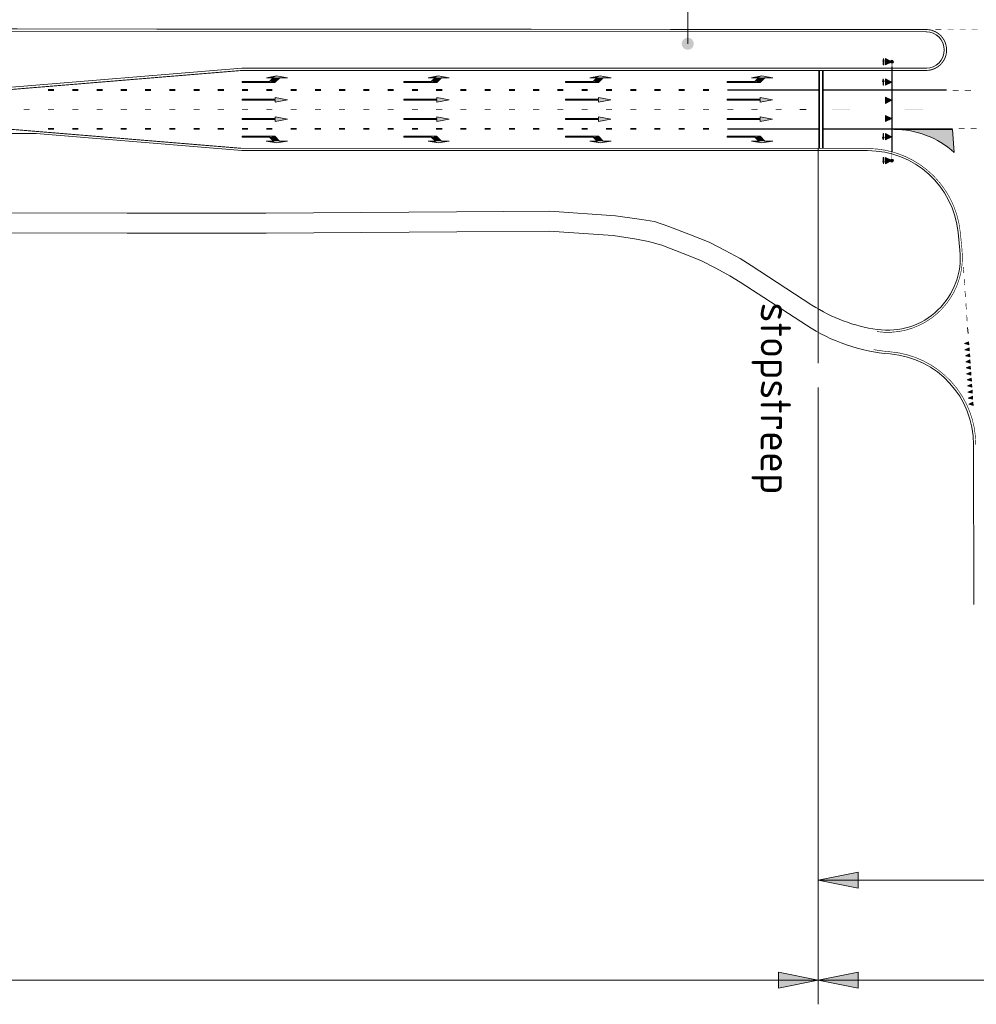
# Model space of a CAD drawing. Header units: metres. Extents: x -699 to 2316, y -1199 to 781.
# Tile 574 of 593: x 1121 to 1278, y 133 to 296. Entities that reach past the tile are written whole.
import ezdxf
from ezdxf.enums import TextEntityAlignment as Align

# ---------------------------------------------------------------- set-up
doc = ezdxf.new("R2010")
doc.units = ezdxf.units.M
doc.header["$PDMODE"] = 1
for name, color, linetype, lineweight in [('B-WA-VH-VERHARDING-G', 252, 'Continuous', 18), ('B-WA-VW-MARKERING-G', 7, 'Continuous', 18), ('B-WA-VW-VERKEERSTEKEN_BORD-G', 7, 'Continuous', 18), ('X-XX-AL-M', 7, 'Continuous', 18), ('X-XX-AL-T25', 7, 'Continuous', 25)]:
    doc.layers.add(name, color=color, linetype=linetype, lineweight=lineweight)
doc.styles.add('NLCS-ISO', font='NLCS-ISO.ttf')
doc.styles.add('NLCS-ISO Standaard', font='NLCS-ISO.ttf')
doc.dimstyles.new('NLCS-M2000-T25-Pijl-A', dxfattribs={"dimtxt": 5, "dimasz": 3.75, "dimexe": 4, "dimexo": 4, "dimgap": 1.4, "dimtad": 1, "dimlfac": -1, "dimzin": 0, "dimdsep": 46, "dimtxsty": 'NLCS-ISO Standaard', "dimblk": 'Pijl', "dimblk1": 'Pijl', "dimblk2": 'Pijl', "dimcen": 2.5, "dimdle": 2, "dimclrd": 256, "dimclre": 256, "dimclrt": 256, "dimadec": 0, "dimazin": 0, "dimtfac": 1, "dimtofl": 0, "dimtmove": 0, "dimatfit": 3, "dimldrblk": 'Pijl', "dimfxl": 1, "dimtolj": 1, "dimtzin": 0, "dimlwd": 18, "dimlwe": 18, "dimarcsym": 0})

# ---------------------------------------------------------------- blocks, each defined once
blk = doc.blocks.new('70000016')
for points in [[(0, 0.03), (14, 0.03), (14, -0.03), (0, -0.03)], [(3.02, -1.08), (2.5, -0.03), (1.98, -1.08)], [(1.98, -1.42), (2.4, -1.3), (2.4, -1.38), (3.02, -1.38), (3.02, -1.47), (2.4, -1.47), (2.4, -1.54)], [(6.02, -1.08), (5.5, -0.03), (4.98, -1.08)], [(9.02, -1.08), (8.5, -0.03), (7.98, -1.08)], [(10.98, -1.08), (11.5, -0.03), (12.02, -1.08)], [(12.02, -1.42), (11.6, -1.3), (11.6, -1.38), (10.98, -1.38), (10.98, -1.47), (11.6, -1.47), (11.6, -1.54)]]:
    blk.add_lwpolyline(points, close=True)
for points in [[(14, 0.03), (14, -0.03), (0, 0.03), (0, -0.03)], [(2.5, -0.03), (3.02, -1.08), (1.98, -1.08)], [(1.98, -1.42), (2.4, -1.3), (2.4, -1.54)], [(2.4, -1.38), (2.4, -1.47), (3.02, -1.38), (3.02, -1.47)], [(5.5, -0.03), (6.02, -1.08), (4.98, -1.08)], [(8.5, -0.03), (9.02, -1.08), (7.98, -1.08)], [(11.5, -0.03), (10.98, -1.08), (12.02, -1.08)], [(11.6, -1.38), (11.6, -1.47), (10.98, -1.38), (10.98, -1.47)], [(12.02, -1.42), (11.6, -1.3), (11.6, -1.54)]]:
    blk.add_solid(points)
blk = doc.blocks.new('70000006')
for points in [[(-0.35, -0.7), (0, 0), (0.35, -0.7)], [(0.35, -0.93), (0.07, -0.85), (0.07, -0.9), (-0.35, -0.9), (-0.35, -0.96), (0.07, -0.96), (0.07, -1.01)]]:
    blk.add_lwpolyline(points, close=True)
blk.add_lwpolyline([(0, 0.14, -1), (0, -0.14, -1), (0, 0.14)], format="xyb", close=True)
at = {"const_width": 0.05}
blk.add_lwpolyline([(0, 0.12, -1), (0, -0.12, -1), (0, 0.12, -1)], format="xyb", dxfattribs=at)
for points in [[(0, 0), (-0.35, -0.7), (0.35, -0.7)], [(-0.09, 0.09), (0.09, 0.09), (-0.09, -0.09), (0.09, -0.09)], [(0.07, -0.9), (0.07, -0.96), (-0.35, -0.9), (-0.35, -0.96)], [(0.35, -0.93), (0.07, -0.85), (0.07, -1.01)]]:
    blk.add_solid(points)
blk = doc.blocks.new('Pijl')
h = blk.add_hatch(color=256)
h.paths.add_polyline_path([(0, 0), (-1.75, 0.352), (-1.75, 0)])
h.paths.add_polyline_path([(-1.75, 0), (-1.75, -0.352), (0, 0)])
for p, q in [((-1.902, 0), (0, 0)), ((0, 0), (-1.75, 0.352)), ((-1.75, 0.352), (-1.75, -0.352)), ((0, 0), (-1.75, -0.352))]:
    blk.add_line(p, q)
blk = doc.blocks.new('*D97')
at = {"layer": 'Defpoints', "color": 0, "transparency": 16777216}
for p in [(1252.28, 238.98), (1332.28, 218.98), (1332.28, 153.72)]:
    blk.add_point(p, dxfattribs=at)
at = {"layer": 'X-XX-AL-M', "lineweight": 18, "transparency": 16777216}
for p, q in [((1252.28, 234.98), (1252.28, 149.72)), ((1332.28, 214.98), (1332.28, 149.72)), ((1256.03, 153.72), (1328.53, 153.72))]:
    blk.add_line(p, q, dxfattribs=at)
at = {"layer": 'X-XX-AL-M', "lineweight": 18, "transparency": 16777216, "xscale": 3.75, "yscale": 3.75, "zscale": 3.75, "rotation": 180}
blk.add_blockref('Pijl', (1252.28, 153.72), dxfattribs=at)
at = {"layer": 'X-XX-AL-M', "lineweight": 18, "transparency": 16777216, "xscale": 3.75, "yscale": 3.75, "zscale": 3.75}
blk.add_blockref('Pijl', (1332.28, 153.72), dxfattribs=at)
at = {"layer": 'X-XX-AL-M', "transparency": 16777216, "insert": (1292.28, 157.62), "char_height": 5, "attachment_point": 5, "style": 'NLCS-ISO Standaard'}
blk.add_mtext('\\A1;80.00 m1', dxfattribs=at)
blk = doc.blocks.new('*D100')
at = {"layer": 'Defpoints', "color": 0, "transparency": 16777216}
for p in [(1252.28, 238.98), (952.28, 218.98), (1252.28, 137.27)]:
    blk.add_point(p, dxfattribs=at)
at = {"layer": 'X-XX-AL-M', "lineweight": 18, "transparency": 16777216}
for p, q in [((1252.28, 234.98), (1252.28, 133.27)), ((952.28, 214.98), (952.28, 133.27)), ((956.03, 137.27), (1248.53, 137.27))]:
    blk.add_line(p, q, dxfattribs=at)
at = {"layer": 'X-XX-AL-M', "lineweight": 18, "transparency": 16777216, "xscale": 3.75, "yscale": 3.75, "zscale": 3.75, "rotation": 180}
blk.add_blockref('Pijl', (952.28, 137.27), dxfattribs=at)
at = {"layer": 'X-XX-AL-M', "lineweight": 18, "transparency": 16777216, "xscale": 3.75, "yscale": 3.75, "zscale": 3.75}
blk.add_blockref('Pijl', (1252.28, 137.27), dxfattribs=at)
at = {"layer": 'X-XX-AL-M', "transparency": 16777216, "insert": (1102.28, 141.17), "char_height": 5, "attachment_point": 5, "style": 'NLCS-ISO Standaard'}
blk.add_mtext('\\A1;300.00 m1', dxfattribs=at)
blk = doc.blocks.new('*D101')
at = {"layer": 'Defpoints', "color": 0, "transparency": 16777216}
for p in [(1252.28, 238.98), (1552.28, 218.98), (1552.28, 137.27)]:
    blk.add_point(p, dxfattribs=at)
at = {"layer": 'X-XX-AL-M', "lineweight": 18, "transparency": 16777216}
for p, q in [((1252.28, 234.98), (1252.28, 133.27)), ((1552.28, 214.98), (1552.28, 133.27)), ((1256.03, 137.27), (1548.53, 137.27))]:
    blk.add_line(p, q, dxfattribs=at)
at = {"layer": 'X-XX-AL-M', "lineweight": 18, "transparency": 16777216, "xscale": 3.75, "yscale": 3.75, "zscale": 3.75, "rotation": 180}
blk.add_blockref('Pijl', (1252.28, 137.27), dxfattribs=at)
at = {"layer": 'X-XX-AL-M', "lineweight": 18, "transparency": 16777216, "xscale": 3.75, "yscale": 3.75, "zscale": 3.75}
blk.add_blockref('Pijl', (1552.28, 137.27), dxfattribs=at)
at = {"layer": 'X-XX-AL-M', "transparency": 16777216, "insert": (1402.28, 141.17), "char_height": 5, "attachment_point": 5, "style": 'NLCS-ISO Standaard'}
blk.add_mtext('\\A1;300.00 m1', dxfattribs=at)

msp = doc.modelspace()

# ---------------------------------------------------------------- hatches: boundary and pattern name
at = {"layer": 'B-WA-VH-VERHARDING-G'}
h = msp.add_hatch(color=256, dxfattribs=at)
edge = h.paths.add_edge_path()
edge.add_arc((1264.4306, 288.7001), 0.25, 0, 360)
h = msp.add_hatch(color=256, dxfattribs=at)
edge = h.paths.add_edge_path()
edge.add_arc((1264.42, 272.3859), 0.25, 0, 360)
at = {"layer": 'B-WA-VW-MARKERING-G'}
h = msp.add_hatch(color=252, dxfattribs=at)
edge = h.paths.add_edge_path()
edge.add_line((1274.4324, 277.5347), (1264.7552, 277.5347))
edge.add_arc((1264.7552, 262.5347), 15, 48.390064, 90, ccw=False)
edge.add_line((1274.716, 273.75), (1274.4324, 277.5347))
at = {"layer": 'B-WA-VW-MARKERING-G', "linetype": 'Continuous', "lineweight": 5}
for points in [[(1277.0769, 242.5088), (1277.1121, 242.0101), (1276.3962, 242.2102)], [(1277.1472, 241.5113), (1277.1824, 241.0125), (1276.4665, 241.2127)], [(1277.2175, 240.5138), (1277.2527, 240.015), (1276.5368, 240.2152)], [(1277.2878, 239.5163), (1277.323, 239.0175), (1276.6071, 239.2177)], [(1277.3581, 238.5187), (1277.3933, 238.02), (1276.6774, 238.2201)], [(1277.4284, 237.5212), (1277.4636, 237.0224), (1276.7477, 237.2226)], [(1277.4987, 236.5237), (1277.5339, 236.0249), (1276.818, 236.2251)], [(1277.569, 235.5262), (1277.6042, 235.0274), (1276.8883, 235.2276)], [(1277.6393, 234.5286), (1277.6745, 234.0299), (1276.9586, 234.23)], [(1277.7096, 233.5311), (1277.7448, 233.0323), (1277.0289, 233.2325)], [(1277.7799, 232.5336), (1277.8151, 232.0348), (1277.0992, 232.235)]]:
    msp.add_hatch(color=252, dxfattribs=at).paths.add_polyline_path(points)
at = {"layer": 'B-WA-VW-VERKEERSTEKEN_BORD-G'}
h = msp.add_hatch(color=256, dxfattribs=at)
edge = h.paths.add_edge_path()
edge.add_arc((1230.7655, 291.6584), 1, 46.298352, 406.298352)

# ---------------------------------------------------------------- linework, layer by layer
at = {"layer": 'B-WA-VH-VERHARDING-G'}
for p, q in [((1260.43, 274.0347), (1246.938, 274.0347)), ((1275.6456, 257.6082), (1275.3565, 260.5178)), ((1251.249, 248.5718), (1241.194, 255.0909)), ((1250.331, 245.2342), (1239.3987, 252.322)), ((1277.904, 225.5632), (1277.9436, 199.1854))]:
    msp.add_line(p, q, dxfattribs=at)
at = {"layer": 'B-WA-VH-VERHARDING-G', "flags": 128}
for points in [[(1270.1635, 293.6288, 0.00001189), (1270.0782, 293.6288), (1115.9503, 293.7288)], [(1117.2372, 284.3334), (1157.2526, 287.6347), (1270.0763, 287.6347, 0.00003157), (1270.1618, 287.6347, 0.00003157)], [(1123.3132, 276.8347), (900.693, 276.8347), (885.993, 274.3847), (860.993, 274.3847), (841.393, 276.8347), (787.0469, 276.8347, -0.00003712), (778.1366, 276.8354, -0.00016706), (769.2241, 276.84, -0.00017782), (763.5312, 276.8469, -0.00017782)]]:
    msp.add_lwpolyline(points, format="xyb", dxfattribs=at)
at = {"layer": 'B-WA-VH-VERHARDING-G', "const_width": 0.1, "flags": 128}
msp.add_lwpolyline([(1264.4306, 288.7001), (1264.42, 272.3859)], dxfattribs=at)
at = {"layer": 'B-WA-VH-VERHARDING-G', "flags": 128}
msp.add_lwpolyline([(1123.3132, 276.8347), (1157.2526, 274.0347), (1246.938, 274.0347)], dxfattribs=at)
at = {"layer": 'B-WA-VH-VERHARDING-G'}
for points in [[(1117.8926, 263.7825, -2.993), (1138.334, 263.7507, -2.945), (1161.215, 263.7388, -2.923), (1192.6498, 263.9208, -2.936), (1207.9949, 264.0564, -2.961), (1218.8333, 263.3119, -2.898), (1223.1616, 262.7027, -2.919), (1225.292, 262.3266, -2.916), (1227.6441, 261.5312, -2.92), (1231.2123, 260.1267, -2.927), (1234.2809, 258.9231, -2.916), (1236.9286, 257.5686, -2.905), (1239.3987, 256.2453, -2.921), (1241.194, 255.0911, -2.9148)], [(1117.891, 260.4823, -2.953), (1138.3295, 260.4504, -2.884), (1161.2233, 260.4388, -2.871), (1192.6737, 260.6212, -2.894), (1207.8958, 260.7554, -2.858), (1218.4898, 260.0272, -2.916), (1222.3163, 259.43, -2.961), (1224.3053, 259.0507, -2.966), (1226.5098, 258.4309, -2.988), (1230.0046, 257.0552, -3.017), (1232.9233, 255.9104, -3.005), (1235.3971, 254.6446, -3.009), (1237.724, 253.3988, -2.992), (1239.3987, 252.322, 0), (1239.3987, 252.322, 0)]]:
    msp.add_polyline3d(points, dxfattribs=at)
for centre in [(1264.4306, 288.7001), (1264.42, 272.3859)]:
    msp.add_circle(centre, 0.25, dxfattribs=at)
for centre, radius, start, end in [((1270.0763, 290.6318), 2.9971, 270, 89.962847), ((1260.43, 259.0347), 15, 5.674391, 90), ((1263.7044, 256.4217), 12, 261.906385, 5.674391), ((1265.7741, 270.9753), 26.7, 237.043063, 261.906385), ((1266.6512, 270.4066), 30, 237.043063, 265.223328), ((1262.904, 225.5629), 15, 0.001359, 85.223328)]:
    msp.add_arc(centre, radius, start, end, dxfattribs=at)
at = {"layer": 'B-WA-VW-MARKERING-G', "color": 252}
for p, q in [((1157.2711, 282.3556), (1157.2749, 282.5138)), ((1157.2749, 282.5138), (1162.7117, 282.5129)), ((1162.7117, 282.8228), (1164.7587, 282.4377)), ((1183.9411, 282.3556), (1183.9449, 282.5138)), ((1183.9449, 282.5138), (1189.3817, 282.5129)), ((1189.3817, 282.8228), (1191.4287, 282.4377)), ((1210.6111, 282.3556), (1210.6149, 282.5138)), ((1210.6149, 282.5138), (1216.0517, 282.5129)), ((1216.0517, 282.8228), (1218.0987, 282.4377)), ((1237.2691, 282.3556), (1237.2728, 282.5138)), ((1237.2728, 282.5138), (1242.7097, 282.5129)), ((1242.7097, 282.8228), (1244.7567, 282.4377)), ((1162.7117, 282.3506), (1157.2711, 282.3556)), ((1164.7587, 282.4377), (1162.7117, 282.0363)), ((1189.3817, 282.3506), (1183.9411, 282.3556)), ((1191.4287, 282.4377), (1189.3817, 282.0363)), ((1216.0517, 282.3506), (1210.6111, 282.3556)), ((1218.0987, 282.4377), (1216.0517, 282.0363)), ((1242.7097, 282.3506), (1237.2691, 282.3556)), ((1244.7567, 282.4377), (1242.7097, 282.0363)), ((1157.2692, 279.1556), (1157.2729, 279.3138)), ((1157.2729, 279.3138), (1162.7097, 279.3129)), ((1162.7097, 279.6228), (1164.7567, 279.2377)), ((1183.9392, 279.1556), (1183.9429, 279.3138)), ((1183.9429, 279.3138), (1189.3797, 279.3129)), ((1189.3797, 279.6228), (1191.4267, 279.2377)), ((1210.6092, 279.1556), (1210.6129, 279.3138)), ((1210.6129, 279.3138), (1216.0497, 279.3129)), ((1216.0497, 279.6228), (1218.0967, 279.2377)), ((1237.2671, 279.1556), (1237.2708, 279.3138)), ((1237.2708, 279.3138), (1242.7077, 279.3129)), ((1242.7077, 279.6228), (1244.7547, 279.2377)), ((1162.7097, 279.1506), (1157.2692, 279.1556)), ((1164.7567, 279.2377), (1162.7097, 278.8363)), ((1189.3797, 279.1506), (1183.9392, 279.1556)), ((1191.4267, 279.2377), (1189.3797, 278.8363)), ((1216.0497, 279.1506), (1210.6092, 279.1556)), ((1218.0967, 279.2377), (1216.0497, 278.8363)), ((1242.7077, 279.1506), (1237.2671, 279.1556)), ((1244.7547, 279.2377), (1242.7077, 278.8363))]:
    msp.add_line(p, q, dxfattribs=at)
at = {"layer": 'B-WA-VW-MARKERING-G', "color": 252, "flags": 128}
msp.add_lwpolyline([(1115.9505, 294.1038, 0.15, 0.15, 0), (1270.0785, 294.0038, 0.15, 0.15, -0.99967583), (1270.0763, 287.2597, 0.15, 0.15, 0), (1157.268, 287.2597, 0.15, 0.15, 0), (1117.268, 283.9597, 0, 0, 0)], format="xyseb", dxfattribs=at)
for points, const_width in [([(1252.43, 274.4097), (1252.43, 287.2597)], 0.3), ([(1253.03, 274.4097), (1253.03, 287.2597)], 0.3), ([(1252.43, 284.1347), (1237.28, 284.1347)], 0.1), ([(1273.4484, 284.1347), (1253.03, 284.1347)], 0.1), ([(1252.43, 283.9347), (1237.28, 283.9347)], 0.1), ([(1273.4484, 283.9347), (1253.03, 283.9347)], 0.1), ([(1117.268, 277.7097), (1157.268, 274.4097), (1260.43, 274.4097)], 0.15), ([(1252.43, 277.7347), (1237.28, 277.7347)], 0.1), ([(1274.4324, 277.7347), (1253.03, 277.7347)], 0.1), ([(1252.43, 277.5347), (1237.28, 277.5347)], 0.1), ([(1274.4324, 277.5347), (1253.03, 277.5347)], 0.1)]:
    msp.add_lwpolyline(points, dxfattribs=dict(at, const_width=const_width))
at = {"layer": 'B-WA-VW-MARKERING-G', "color": 252}
for points in [[(1157.2766, 285.4372), (1157.2737, 285.2734), (1162.6907, 285.2737), (1163.4744, 286.0563), (1164.7726, 286.06)], [(1164.7726, 286.06), (1162.9619, 286.3609), (1161.2776, 286.0501), (1162.4215, 286.0399), (1161.8095, 285.4372)], [(1183.9466, 285.4372), (1183.9437, 285.2734), (1189.3607, 285.2737), (1190.1444, 286.0563), (1191.4426, 286.06)], [(1191.4426, 286.06), (1189.6319, 286.3609), (1187.9476, 286.0501), (1189.0915, 286.0399), (1188.4795, 285.4372)], [(1210.6166, 285.4372), (1210.6137, 285.2734), (1216.0307, 285.2737), (1216.8144, 286.0563), (1218.1126, 286.06)], [(1218.1126, 286.06), (1216.3019, 286.3609), (1214.6176, 286.0501), (1215.7615, 286.0399), (1215.1495, 285.4372)], [(1237.2746, 285.4372), (1237.2716, 285.2734), (1242.6886, 285.2737), (1243.4724, 286.0563), (1244.7705, 286.06)], [(1244.7705, 286.06), (1242.9599, 286.3609), (1241.2755, 286.0501), (1242.4195, 286.0399), (1241.8075, 285.4372)], [(1161.8095, 285.4372), (1157.2766, 285.4372)], [(1188.4795, 285.4372), (1183.9466, 285.4372)], [(1215.1495, 285.4372), (1210.6166, 285.4372)], [(1241.8075, 285.4372), (1237.2746, 285.4372)], [(1162.7117, 282.8228), (1162.7117, 282.5129)], [(1189.3817, 282.8228), (1189.3817, 282.5129)], [(1216.0517, 282.8228), (1216.0517, 282.5129)], [(1242.7097, 282.8228), (1242.7097, 282.5129)], [(1162.7117, 282.3506), (1162.7117, 282.0363)], [(1189.3817, 282.3506), (1189.3817, 282.0363)], [(1216.0517, 282.3506), (1216.0517, 282.0363)], [(1242.7097, 282.3506), (1242.7097, 282.0363)], [(1162.7097, 279.6228), (1162.7097, 279.3129)], [(1189.3797, 279.6228), (1189.3797, 279.3129)], [(1216.0497, 279.6228), (1216.0497, 279.3129)], [(1242.7077, 279.6228), (1242.7077, 279.3129)], [(1162.7097, 279.1506), (1162.7097, 278.8363)], [(1189.3797, 279.1506), (1189.3797, 278.8363)], [(1216.0497, 279.1506), (1216.0497, 278.8363)], [(1242.7077, 279.1506), (1242.7077, 278.8363)], [(1157.2706, 276.2322), (1157.2677, 276.396), (1162.6847, 276.3957), (1163.4684, 275.6131), (1164.7666, 275.6094)], [(1161.8035, 276.2322), (1157.2706, 276.2322)], [(1164.7708, 275.6053), (1162.9559, 275.3085), (1161.2716, 275.6193), (1162.4155, 275.6295), (1161.8035, 276.2322)], [(1183.9406, 276.2322), (1183.9377, 276.396), (1189.3547, 276.3957), (1190.1384, 275.6131), (1191.4366, 275.6094)], [(1188.4735, 276.2322), (1183.9406, 276.2322)], [(1191.4408, 275.6053), (1189.6259, 275.3085), (1187.9416, 275.6193), (1189.0855, 275.6295), (1188.4735, 276.2322)], [(1210.6106, 276.2322), (1210.6077, 276.396), (1216.0247, 276.3957), (1216.8084, 275.6131), (1218.1066, 275.6094)], [(1215.1435, 276.2322), (1210.6106, 276.2322)], [(1218.1108, 275.6053), (1216.2959, 275.3085), (1214.6116, 275.6193), (1215.7555, 275.6295), (1215.1435, 276.2322)], [(1237.2686, 276.2322), (1237.2656, 276.396), (1242.6826, 276.3957), (1243.4664, 275.6131), (1244.7645, 275.6094)], [(1241.8015, 276.2322), (1237.2686, 276.2322)], [(1244.7688, 275.6053), (1242.9539, 275.3085), (1241.2695, 275.6193), (1242.4135, 275.6295), (1241.8015, 276.2322)]]:
    msp.add_lwpolyline(points, dxfattribs=at)
at = {"layer": 'B-WA-VW-MARKERING-G', "color": 252, "flags": 128}
for points in [[(1250.27, 280.8347), (1249.27, 280.8347)], [(1276.9794, 243.8923), (1276.9091, 244.8899)]]:
    msp.add_lwpolyline(points, dxfattribs=at)
msp.add_lwpolyline([(1274.4324, 277.5347), (1264.7552, 277.5347, -0.18357916), (1274.716, 273.75)], format="xyb", close=True, dxfattribs=at)
at = {"layer": 'B-WA-VW-MARKERING-G', "color": 252, "const_width": 0.1, "flags": 128}
for points in [[(1261.9657, 244.1947, 0.48648014), (1275.9939, 257.6428), (1275.7048, 260.5524, 0.38549501), (1260.43, 274.3847)], [(1278.254, 225.5632, 0.38999414), (1264.1822, 240.8595, -0.02338453), (1261.4338, 241.2192, -0.02338453)]]:
    msp.add_lwpolyline(points, format="xyb", dxfattribs=at)
at = {"layer": 'B-WA-VW-MARKERING-G', "color": 252, "linetype": 'Continuous', "lineweight": 5}
for points in [[(1277.0769, 242.5088), (1277.1121, 242.0101), (1276.3962, 242.2102)], [(1277.1472, 241.5113), (1277.1824, 241.0125), (1276.4665, 241.2127)], [(1277.2175, 240.5138), (1277.2527, 240.015), (1276.5368, 240.2152)], [(1277.2878, 239.5163), (1277.323, 239.0175), (1276.6071, 239.2177)], [(1277.3581, 238.5187), (1277.3933, 238.02), (1276.6774, 238.2201)], [(1277.4284, 237.5212), (1277.4636, 237.0224), (1276.7477, 237.2226)], [(1277.4987, 236.5237), (1277.5339, 236.0249), (1276.818, 236.2251)], [(1277.569, 235.5262), (1277.6042, 235.0274), (1276.8883, 235.2276)], [(1277.6393, 234.5286), (1277.6745, 234.0299), (1276.9586, 234.23)], [(1277.7096, 233.5311), (1277.7448, 233.0323), (1277.0289, 233.2325)], [(1277.7799, 232.5336), (1277.8151, 232.0348), (1277.0992, 232.235)]]:
    msp.add_lwpolyline(points, close=True, dxfattribs=at)
at = {"layer": 'B-WA-VW-MARKERING-G', "color": 252}
for points in [[(1161.2776, 286.0501), (1161.2776, 286.0501), (1162.4215, 286.0399), (1162.9619, 286.3609)], [(1163.4744, 286.0563), (1162.4215, 286.0399), (1162.6907, 285.2737), (1161.8095, 285.4372)], [(1162.4215, 286.0399), (1162.9619, 286.3609), (1163.4744, 286.0563), (1164.7726, 286.06)], [(1187.9476, 286.0501), (1187.9476, 286.0501), (1189.0915, 286.0399), (1189.6319, 286.3609)], [(1190.1444, 286.0563), (1189.0915, 286.0399), (1189.3607, 285.2737), (1188.4795, 285.4372)], [(1189.0915, 286.0399), (1189.6319, 286.3609), (1190.1444, 286.0563), (1191.4426, 286.06)], [(1214.6176, 286.0501), (1214.6176, 286.0501), (1215.7615, 286.0399), (1216.3019, 286.3609)], [(1216.8144, 286.0563), (1215.7615, 286.0399), (1216.0307, 285.2737), (1215.1495, 285.4372)], [(1215.7615, 286.0399), (1216.3019, 286.3609), (1216.8144, 286.0563), (1218.1126, 286.06)], [(1241.2755, 286.0501), (1241.2755, 286.0501), (1242.4195, 286.0399), (1242.9599, 286.3609)], [(1243.4724, 286.0563), (1242.4195, 286.0399), (1242.6886, 285.2737), (1241.8075, 285.4372)], [(1242.4195, 286.0399), (1242.9599, 286.3609), (1243.4724, 286.0563), (1244.7705, 286.06)], [(1162.6907, 285.2737), (1161.8095, 285.4372), (1157.2737, 285.2734), (1157.2766, 285.4372)], [(1189.3607, 285.2737), (1188.4795, 285.4372), (1183.9437, 285.2734), (1183.9466, 285.4372)], [(1216.0307, 285.2737), (1215.1495, 285.4372), (1210.6137, 285.2734), (1210.6166, 285.4372)], [(1242.6886, 285.2737), (1241.8075, 285.4372), (1237.2716, 285.2734), (1237.2746, 285.4372)], [(1162.7117, 282.5129), (1162.7117, 282.3506), (1157.2749, 282.5138), (1157.2711, 282.3556)], [(1164.7587, 282.4377), (1162.7117, 282.8228), (1162.7117, 282.0363)], [(1189.3817, 282.5129), (1189.3817, 282.3506), (1183.9449, 282.5138), (1183.9411, 282.3556)], [(1191.4287, 282.4377), (1189.3817, 282.8228), (1189.3817, 282.0363)], [(1216.0517, 282.5129), (1216.0517, 282.3506), (1210.6149, 282.5138), (1210.6111, 282.3556)], [(1218.0987, 282.4377), (1216.0517, 282.8228), (1216.0517, 282.0363)], [(1242.7097, 282.5129), (1242.7097, 282.3506), (1237.2728, 282.5138), (1237.2691, 282.3556)], [(1244.7567, 282.4377), (1242.7097, 282.8228), (1242.7097, 282.0363)], [(1162.7097, 279.3129), (1162.7097, 279.1506), (1157.2729, 279.3138), (1157.2692, 279.1556)], [(1164.7567, 279.2377), (1162.7097, 279.6228), (1162.7097, 278.8363)], [(1189.3797, 279.3129), (1189.3797, 279.1506), (1183.9429, 279.3138), (1183.9392, 279.1556)], [(1191.4267, 279.2377), (1189.3797, 279.6228), (1189.3797, 278.8363)], [(1216.0497, 279.3129), (1216.0497, 279.1506), (1210.6129, 279.3138), (1210.6092, 279.1556)], [(1218.0967, 279.2377), (1216.0497, 279.6228), (1216.0497, 278.8363)], [(1242.7077, 279.3129), (1242.7077, 279.1506), (1237.2708, 279.3138), (1237.2671, 279.1556)], [(1244.7547, 279.2377), (1242.7077, 279.6228), (1242.7077, 278.8363)], [(1162.6847, 276.3957), (1161.8035, 276.2322), (1157.2677, 276.396), (1157.2706, 276.2322)], [(1163.4684, 275.6131), (1162.4155, 275.6295), (1162.6847, 276.3957), (1161.8035, 276.2322)], [(1189.3547, 276.3957), (1188.4735, 276.2322), (1183.9377, 276.396), (1183.9406, 276.2322)], [(1190.1384, 275.6131), (1189.0855, 275.6295), (1189.3547, 276.3957), (1188.4735, 276.2322)], [(1216.0247, 276.3957), (1215.1435, 276.2322), (1210.6077, 276.396), (1210.6106, 276.2322)], [(1216.8084, 275.6131), (1215.7555, 275.6295), (1216.0247, 276.3957), (1215.1435, 276.2322)], [(1242.6826, 276.3957), (1241.8015, 276.2322), (1237.2656, 276.396), (1237.2686, 276.2322)], [(1243.4664, 275.6131), (1242.4135, 275.6295), (1242.6826, 276.3957), (1241.8015, 276.2322)], [(1161.2716, 275.6193), (1161.2716, 275.6193), (1162.4155, 275.6295), (1162.9559, 275.3085)], [(1162.4155, 275.6295), (1162.9559, 275.3085), (1163.4684, 275.6131), (1164.7708, 275.6053)], [(1187.9416, 275.6193), (1187.9416, 275.6193), (1189.0855, 275.6295), (1189.6259, 275.3085)], [(1189.0855, 275.6295), (1189.6259, 275.3085), (1190.1384, 275.6131), (1191.4408, 275.6053)], [(1214.6116, 275.6193), (1214.6116, 275.6193), (1215.7555, 275.6295), (1216.2959, 275.3085)], [(1215.7555, 275.6295), (1216.2959, 275.3085), (1216.8084, 275.6131), (1218.1108, 275.6053)], [(1241.2695, 275.6193), (1241.2695, 275.6193), (1242.4135, 275.6295), (1242.9539, 275.3085)], [(1242.4135, 275.6295), (1242.9539, 275.3085), (1243.4664, 275.6131), (1244.7688, 275.6053)]]:
    msp.add_solid(points, dxfattribs=at)
for points in [[(1272.5963, 293.9555), (1272.5963, 294.0555), (1271.5963, 293.9548), (1271.5963, 294.0548)], [(1274.5963, 293.9569), (1274.5963, 294.0569), (1273.5963, 293.9562), (1273.5963, 294.0562)], [(1276.5963, 293.9582), (1276.5963, 294.0582), (1275.5963, 293.9575), (1275.5963, 294.0575)], [(1278.5963, 293.9595), (1278.5963, 294.0595), (1277.5963, 293.9589), (1277.5963, 294.0589)], [(1126.272, 283.8847), (1126.272, 284.1847), (1125.272, 283.8847), (1125.272, 284.1847)], [(1130.272, 283.8847), (1130.272, 284.1847), (1129.272, 283.8847), (1129.272, 284.1847)], [(1134.272, 283.8847), (1134.272, 284.1847), (1133.272, 283.8847), (1133.272, 284.1847)], [(1138.272, 283.8847), (1138.272, 284.1847), (1137.272, 283.8847), (1137.272, 284.1847)], [(1142.272, 283.8847), (1142.272, 284.1847), (1141.272, 283.8847), (1141.272, 284.1847)], [(1146.272, 283.8847), (1146.272, 284.1847), (1145.272, 283.8847), (1145.272, 284.1847)], [(1150.272, 283.8847), (1150.272, 284.1847), (1149.272, 283.8847), (1149.272, 284.1847)], [(1154.272, 283.8847), (1154.272, 284.1847), (1153.272, 283.8847), (1153.272, 284.1847)], [(1158.272, 283.8847), (1158.272, 284.1847), (1157.272, 283.8847), (1157.272, 284.1847)], [(1162.272, 283.8847), (1162.272, 284.1847), (1161.272, 283.8847), (1161.272, 284.1847)], [(1166.272, 283.8847), (1166.272, 284.1847), (1165.272, 283.8847), (1165.272, 284.1847)], [(1170.272, 283.8847), (1170.272, 284.1847), (1169.272, 283.8847), (1169.272, 284.1847)], [(1174.272, 283.8847), (1174.272, 284.1847), (1173.272, 283.8847), (1173.272, 284.1847)], [(1178.272, 283.8847), (1178.272, 284.1847), (1177.272, 283.8847), (1177.272, 284.1847)], [(1182.272, 283.8847), (1182.272, 284.1847), (1181.272, 283.8847), (1181.272, 284.1847)], [(1186.272, 283.8847), (1186.272, 284.1847), (1185.272, 283.8847), (1185.272, 284.1847)], [(1190.272, 283.8847), (1190.272, 284.1847), (1189.272, 283.8847), (1189.272, 284.1847)], [(1194.272, 283.8847), (1194.272, 284.1847), (1193.272, 283.8847), (1193.272, 284.1847)], [(1198.272, 283.8847), (1198.272, 284.1847), (1197.272, 283.8847), (1197.272, 284.1847)], [(1202.272, 283.8847), (1202.272, 284.1847), (1201.272, 283.8847), (1201.272, 284.1847)], [(1206.272, 283.8847), (1206.272, 284.1847), (1205.272, 283.8847), (1205.272, 284.1847)], [(1210.272, 283.8847), (1210.272, 284.1847), (1209.272, 283.8847), (1209.272, 284.1847)], [(1214.272, 283.8847), (1214.272, 284.1847), (1213.272, 283.8847), (1213.272, 284.1847)], [(1218.272, 283.8847), (1218.272, 284.1847), (1217.272, 283.8847), (1217.272, 284.1847)], [(1222.272, 283.8847), (1222.272, 284.1847), (1221.272, 283.8847), (1221.272, 284.1847)], [(1226.272, 283.8847), (1226.272, 284.1847), (1225.272, 283.8847), (1225.272, 284.1847)], [(1230.272, 283.8847), (1230.272, 284.1847), (1229.272, 283.8847), (1229.272, 284.1847)], [(1234.272, 283.8847), (1234.272, 284.1847), (1233.272, 283.8847), (1233.272, 284.1847)], [(1274.4483, 283.986), (1274.4484, 283.886), (1275.4483, 283.9873), (1275.4484, 283.8873)], [(1276.4483, 283.9885), (1276.4484, 283.8885), (1277.4483, 283.9898), (1277.4484, 283.8898)], [(1122.27, 280.7847), (1122.27, 280.8847), (1121.27, 280.7847), (1121.27, 280.8847)], [(1126.27, 280.7847), (1126.27, 280.8847), (1125.27, 280.7847), (1125.27, 280.8847)], [(1130.27, 280.7847), (1130.27, 280.8847), (1129.27, 280.7847), (1129.27, 280.8847)], [(1134.27, 280.7847), (1134.27, 280.8847), (1133.27, 280.7847), (1133.27, 280.8847)], [(1138.27, 280.7847), (1138.27, 280.8847), (1137.27, 280.7847), (1137.27, 280.8847)], [(1142.27, 280.7847), (1142.27, 280.8847), (1141.27, 280.7847), (1141.27, 280.8847)], [(1146.27, 280.7847), (1146.27, 280.8847), (1145.27, 280.7847), (1145.27, 280.8847)], [(1150.27, 280.7847), (1150.27, 280.8847), (1149.27, 280.7847), (1149.27, 280.8847)], [(1154.27, 280.7847), (1154.27, 280.8847), (1153.27, 280.7847), (1153.27, 280.8847)], [(1158.27, 280.7847), (1158.27, 280.8847), (1157.27, 280.7847), (1157.27, 280.8847)], [(1162.27, 280.7847), (1162.27, 280.8847), (1161.27, 280.7847), (1161.27, 280.8847)], [(1166.27, 280.7847), (1166.27, 280.8847), (1165.27, 280.7847), (1165.27, 280.8847)], [(1170.27, 280.7847), (1170.27, 280.8847), (1169.27, 280.7847), (1169.27, 280.8847)], [(1174.27, 280.7847), (1174.27, 280.8847), (1173.27, 280.7847), (1173.27, 280.8847)], [(1178.27, 280.7847), (1178.27, 280.8847), (1177.27, 280.7847), (1177.27, 280.8847)], [(1182.27, 280.7847), (1182.27, 280.8847), (1181.27, 280.7847), (1181.27, 280.8847)], [(1186.27, 280.7847), (1186.27, 280.8847), (1185.27, 280.7847), (1185.27, 280.8847)], [(1190.27, 280.7847), (1190.27, 280.8847), (1189.27, 280.7847), (1189.27, 280.8847)], [(1194.27, 280.7847), (1194.27, 280.8847), (1193.27, 280.7847), (1193.27, 280.8847)], [(1198.27, 280.7847), (1198.27, 280.8847), (1197.27, 280.7847), (1197.27, 280.8847)], [(1202.27, 280.7847), (1202.27, 280.8847), (1201.27, 280.7847), (1201.27, 280.8847)], [(1206.27, 280.7847), (1206.27, 280.8847), (1205.27, 280.7847), (1205.27, 280.8847)], [(1210.27, 280.7847), (1210.27, 280.8847), (1209.27, 280.7847), (1209.27, 280.8847)], [(1214.27, 280.7847), (1214.27, 280.8847), (1213.27, 280.7847), (1213.27, 280.8847)], [(1218.27, 280.7847), (1218.27, 280.8847), (1217.27, 280.7847), (1217.27, 280.8847)], [(1222.27, 280.7847), (1222.27, 280.8847), (1221.27, 280.7847), (1221.27, 280.8847)], [(1226.27, 280.7847), (1226.27, 280.8847), (1225.27, 280.7847), (1225.27, 280.8847)], [(1230.27, 280.7847), (1230.27, 280.8847), (1229.27, 280.7847), (1229.27, 280.8847)], [(1234.27, 280.7847), (1234.27, 280.8847), (1233.27, 280.7847), (1233.27, 280.8847)], [(1238.27, 280.7847), (1238.27, 280.8847), (1237.27, 280.7847), (1237.27, 280.8847)], [(1242.27, 280.7847), (1242.27, 280.8847), (1241.27, 280.7847), (1241.27, 280.8847)], [(1246.27, 280.7847), (1246.27, 280.8847), (1245.27, 280.7847), (1245.27, 280.8847)], [(1250.27, 280.7847), (1250.27, 280.8847), (1249.27, 280.7847), (1249.27, 280.8847)], [(1254.53, 280.8847), (1254.53, 280.7847), (1257.53, 280.8847), (1257.53, 280.7847)], [(1266.53, 280.8847), (1266.53, 280.7847), (1269.53, 280.8847), (1269.53, 280.7847)], [(1126.268, 277.4847), (1126.268, 277.7847), (1125.268, 277.4847), (1125.268, 277.7847)], [(1130.268, 277.4847), (1130.268, 277.7847), (1129.268, 277.4847), (1129.268, 277.7847)], [(1134.268, 277.4847), (1134.268, 277.7847), (1133.268, 277.4847), (1133.268, 277.7847)], [(1138.268, 277.4847), (1138.268, 277.7847), (1137.268, 277.4847), (1137.268, 277.7847)], [(1142.268, 277.4847), (1142.268, 277.7847), (1141.268, 277.4847), (1141.268, 277.7847)], [(1146.268, 277.4847), (1146.268, 277.7847), (1145.268, 277.4847), (1145.268, 277.7847)], [(1150.268, 277.4847), (1150.268, 277.7847), (1149.268, 277.4847), (1149.268, 277.7847)], [(1154.268, 277.4847), (1154.268, 277.7847), (1153.268, 277.4847), (1153.268, 277.7847)], [(1158.268, 277.4847), (1158.268, 277.7847), (1157.268, 277.4847), (1157.268, 277.7847)], [(1162.268, 277.4847), (1162.268, 277.7847), (1161.268, 277.4847), (1161.268, 277.7847)], [(1166.268, 277.4847), (1166.268, 277.7847), (1165.268, 277.4847), (1165.268, 277.7847)], [(1170.268, 277.4847), (1170.268, 277.7847), (1169.268, 277.4847), (1169.268, 277.7847)], [(1174.268, 277.4847), (1174.268, 277.7847), (1173.268, 277.4847), (1173.268, 277.7847)], [(1178.268, 277.4847), (1178.268, 277.7847), (1177.268, 277.4847), (1177.268, 277.7847)], [(1182.268, 277.4847), (1182.268, 277.7847), (1181.268, 277.4847), (1181.268, 277.7847)], [(1186.268, 277.4847), (1186.268, 277.7847), (1185.268, 277.4847), (1185.268, 277.7847)], [(1190.268, 277.4847), (1190.268, 277.7847), (1189.268, 277.4847), (1189.268, 277.7847)], [(1194.268, 277.4847), (1194.268, 277.7847), (1193.268, 277.4847), (1193.268, 277.7847)], [(1198.268, 277.4847), (1198.268, 277.7847), (1197.268, 277.4847), (1197.268, 277.7847)], [(1202.268, 277.4847), (1202.268, 277.7847), (1201.268, 277.4847), (1201.268, 277.7847)], [(1206.268, 277.4847), (1206.268, 277.7847), (1205.268, 277.4847), (1205.268, 277.7847)], [(1210.268, 277.4847), (1210.268, 277.7847), (1209.268, 277.4847), (1209.268, 277.7847)], [(1214.268, 277.4847), (1214.268, 277.7847), (1213.268, 277.4847), (1213.268, 277.7847)], [(1218.268, 277.4847), (1218.268, 277.7847), (1217.268, 277.4847), (1217.268, 277.7847)], [(1222.268, 277.4847), (1222.268, 277.7847), (1221.268, 277.4847), (1221.268, 277.7847)], [(1226.268, 277.4847), (1226.268, 277.7847), (1225.268, 277.4847), (1225.268, 277.7847)], [(1230.268, 277.4847), (1230.268, 277.7847), (1229.268, 277.4847), (1229.268, 277.7847)], [(1234.268, 277.4847), (1234.268, 277.7847), (1233.268, 277.4847), (1233.268, 277.7847)], [(1275.4324, 277.7847), (1275.4324, 277.6847), (1276.4324, 277.7847), (1276.4324, 277.6847)], [(1277.4324, 277.7847), (1277.4324, 277.6847), (1278.4324, 277.7847), (1278.4324, 277.6847)], [(1276.2266, 253.8641), (1276.3263, 253.8711), (1276.1563, 254.8616), (1276.256, 254.8686)], [(1276.3672, 251.869), (1276.4669, 251.876), (1276.2969, 252.8665), (1276.3966, 252.8736)], [(1276.5078, 249.874), (1276.6075, 249.881), (1276.4375, 250.8715), (1276.5372, 250.8785)], [(1276.6484, 247.8789), (1276.7481, 247.8859), (1276.5781, 248.8764), (1276.6778, 248.8835)], [(1276.789, 245.8839), (1276.8887, 245.8909), (1276.7187, 246.8814), (1276.8184, 246.8884)], [(1276.9296, 243.8888), (1277.0293, 243.8958), (1276.8593, 244.8863), (1276.959, 244.8934)]]:
    msp.add_trace(points, dxfattribs=at)
at = {"layer": 'B-WA-VW-VERKEERSTEKEN_BORD-G'}
for p, q in [((1230.7655, 291.6584), (1230.7655, 358.961)), ((1252.28, 238.977), (1252.28, 274.4097))]:
    msp.add_line(p, q, dxfattribs=at)

# ---------------------------------------------------------------- block references
at = {"layer": 'B-WA-VH-VERHARDING-G', "yscale": 1.5, "zscale": 1.5}
for p, xscale, rotation in [((1264.4306, 288.7001), -1.5, 270.0000000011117), ((1264.42, 272.3859), 1.5, 269.9999999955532)]:
    msp.add_blockref('70000006', p, dxfattribs=dict(at, xscale=xscale, rotation=rotation))
at = {"layer": 'B-WA-VH-VERHARDING-G', "rotation": 270}
msp.add_blockref('70000016', (1264.43, 287.8347), dxfattribs=at)

# ---------------------------------------------------------------- texts
at = {"layer": 'X-XX-AL-T25', "style": 'NLCS-ISO'}
msp.add_text('stopstreep', height=5, rotation=270, dxfattribs=at).set_placement((1245.28, 248.977), align=Align.MIDDLE_LEFT)

# ---------------------------------------------------------------- dimensions: what is measured, and where the dimension line sits
at = {"layer": 'X-XX-AL-M'}
for base, p1, p2, picture, middle in [((1252.28, 137.2676), (952.28, 218.977), (1252.28, 238.977), '*D100', (1102.28, 141.1695)), ((1552.28, 137.2676), (1252.28, 238.977), (1552.28, 218.977), '*D101', (1402.28, 141.1695))]:
    dim = msp.add_linear_dim(base=base, p1=p1, p2=p2, text='<> m1', dimstyle='NLCS-M2000-T25-Pijl-A', dxfattribs=at)
    dim.commit()
    dim.dimension.update_dxf_attribs({"geometry": picture, "text_midpoint": middle})
dim = msp.add_linear_dim(base=(1332.28, 153.7192), p1=(1252.28, 238.977), p2=(1332.28, 218.977), text='<> m1', dimstyle='NLCS-M2000-T25-Pijl-A', dxfattribs=at)
dim.commit()
dim.dimension.update_dxf_attribs({"geometry": '*D97', "text_midpoint": (1292.28, 153.7192), "dimtype": 160})

doc.saveas('drawing.dxf')
